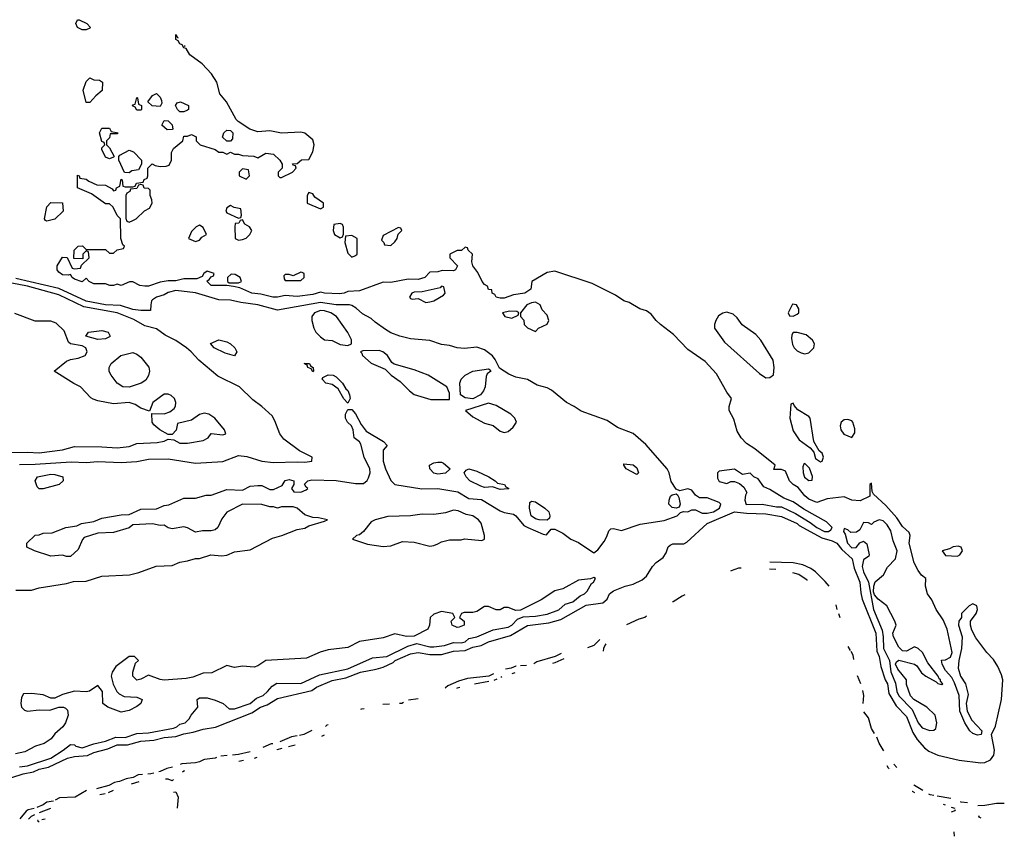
# Model space of a CAD drawing. Header units: inches. Extents: x 2348341 to 2479810, y 460419 to 613669.
# Tile 707 of 721: x 2474770 to 2479810, y 582229 to 586410. Entities that reach past the tile are written whole.
import ezdxf

# ---------------------------------------------------------------- set-up
doc = ezdxf.new("R2010")
doc.units = ezdxf.units.IN
doc.header["$MEASUREMENT"] = 0
doc.layers.add('C4578', color=7, linetype='Continuous')

msp = doc.modelspace()

# ---------------------------------------------------------------- linework, layer by layer
at = {"layer": 'C4578', "color": 2}
for points, elevation in [([(2475090, 586358), (2475066, 586370), (2475058, 586390), (2475066, 586410), (2475074, 586410), (2475114, 586390), (2475132, 586370), (2475130, 586366), (2475110, 586358)], 6), ([(2475110, 585986), (2475095.3, 586050), (2475110, 586094), (2475130, 586112), (2475150, 586102), (2475179.6, 586099.6), (2475194, 586090), (2475192.7, 586047.3), (2475159.6, 586020.4), (2475130, 585986)], 6), ([(2475370, 585946), (2475362, 585962), (2475348.4, 585968.4), (2475350, 585974), (2475362, 585978), (2475370, 586012), (2475374, 586010), (2475378, 585978), (2475394, 585970), (2475394, 585950), (2475390, 585946)], 6), ([(2475490, 585966), (2475448.4, 585968.4), (2475426, 585990), (2475450, 586022), (2475470, 586032), (2475490, 586014), (2475496.9, 585996.9), (2475498, 585982)], 6), ([(2475590, 585938), (2475578, 585950), (2475568, 585970), (2475576.4, 585983.6), (2475594, 585990), (2475634, 585970), (2475634, 585950), (2475630, 585946), (2475610, 585938)], 6), ([(2475525.6, 585845.6), (2475498, 585870), (2475510, 585894), (2475530, 585892), (2475551.1, 585871.1), (2475554, 585850), (2475550, 585848)], 6), ([(2475230, 585698), (2475210, 585706), (2475190, 585746), (2475190, 585754), (2475206, 585770), (2475202, 585782), (2475190, 585786), (2475178, 585830), (2475190, 585854), (2475230, 585854), (2475238, 585838), (2475274, 585830), (2475270, 585826), (2475234, 585826), (2475230, 585806), (2475214, 585790), (2475214, 585770), (2475230, 585754), (2475254, 585710), (2475250, 585706)], 6), ([(2475830, 585788), (2475808.4, 585808.4), (2475815.3, 585830), (2475830, 585844.7), (2475850, 585842), (2475862, 585830), (2475859.6, 585800.4), (2475850, 585788)], 6), ([(2475330, 585626), (2475307.3, 585627.3), (2475278, 585690), (2475278, 585710), (2475283.1, 585716.9), (2475330, 585742), (2475352.7, 585732.7), (2475394, 585690), (2475394, 585670), (2475378, 585642), (2475343.6, 585636.4)], 6), ([(2475910, 585646), (2475894, 585630), (2475894, 585610), (2475930, 585594), (2475946, 585610), (2475942, 585642)], 6), ([(2475390, 585566), (2475378, 585562), (2475370, 585546), (2475338, 585542), (2475334, 585530), (2475318, 585522), (2475314, 585510), (2475312.7, 585392.7), (2475318, 585378), (2475330, 585374), (2475350, 585382), (2475366, 585390), (2475409.1, 585430.9), (2475434.6, 585445.4), (2475448, 585470), (2475447.3, 585487.3), (2475438, 585510), (2475438, 585538), (2475430, 585546), (2475407.3, 585547.3), (2475402, 585562)], 6), ([(2476250, 585526), (2476242, 585510), (2476242, 585470), (2476310, 585442), (2476326, 585450), (2476326, 585470), (2476281.2, 585501.2), (2476270, 585518)], 6), ([(2474910, 585378), (2474902, 585382), (2474898, 585390), (2474908.4, 585451.6), (2474930, 585474), (2474990, 585472), (2474992, 585430), (2474950, 585389)], 6), ([(2475850, 585458), (2475830, 585446), (2475824.7, 585430), (2475830, 585422), (2475890, 585394), (2475902, 585398), (2475906, 585410), (2475902, 585442), (2475868, 585448)], 6), ([(2475690, 585358), (2475674, 585350), (2475650, 585326), (2475634, 585290), (2475670, 585274), (2475690, 585282), (2475703.1, 585296.9), (2475726, 585310), (2475710, 585346)], 6), ([(2475910, 585386), (2475898, 585382), (2475891.6, 585368.4), (2475874, 585366), (2475872, 585350), (2475874, 585290), (2475890, 585282), (2475910, 585284.7), (2475930, 585292), (2475948, 585310), (2475958, 585330), (2475946, 585350), (2475923.1, 585363.1)], 6), ([(2476410, 585366), (2476378, 585362), (2476374, 585330), (2476382, 585310), (2476410, 585294), (2476422, 585298), (2476427.3, 585312.7), (2476427.3, 585347.3), (2476422, 585362)], 6), ([(2476470, 585306), (2476438, 585302), (2476434, 585270), (2476450, 585214), (2476470, 585194), (2476490, 585202), (2476498, 585210), (2476498, 585290)], 6), ([(2476710, 585346), (2476630, 585306), (2476622, 585282), (2476634, 585270), (2476638, 585258), (2476670, 585254), (2476690, 585272), (2476702, 585290), (2476708, 585312), (2476726, 585330), (2476722, 585342)], 6), ([(2475852.7, 585107.3), (2475834, 585090), (2475834, 585070), (2475842, 585062), (2475890, 585062), (2475906, 585070), (2475898, 585090), (2475874, 585106)], 6), ([(2476210, 585118), (2476170, 585098), (2476150, 585106), (2476130, 585106), (2476122, 585098), (2476123.6, 585083.6), (2476130, 585074), (2476210, 585074), (2476226, 585090), (2476226, 585110), (2476216.4, 585116.4)], 6), ([(2476930, 585046), (2476922, 585038), (2476830, 585017.2), (2476790, 585014.5), (2476778, 585010), (2476766, 584990), (2476770, 584982), (2476779.6, 584979.6), (2476810, 584982), (2476850, 584962), (2476870, 584966), (2476890, 584971.3), (2476940.4, 584999.6), (2476948, 585010), (2476942, 585042)], 10), ([(2477410, 584964), (2477390, 584961.2), (2477366, 584950), (2477334, 584910), (2477334, 584890), (2477351.6, 584871.6), (2477352, 584850), (2477370, 584832), (2477410, 584814), (2477426, 584830), (2477470, 584852), (2477479, 584870), (2477470, 584898), (2477445.2, 584925.2), (2477434, 584950)], 10), ([(2478726, 584954), (2478704.7, 584910), (2478710, 584894), (2478730, 584892), (2478750, 584902), (2478758, 584910), (2478758, 584930), (2478746, 584950)], 6), ([(2476310, 584921.3), (2476278.8, 584910), (2476266, 584890), (2476266, 584870), (2476276, 584830), (2476286, 584810), (2476310, 584786), (2476330, 584771.3), (2476370, 584767.3), (2476410, 584747.7), (2476450, 584742.8), (2476468, 584750), (2476468.4, 584771.6), (2476450, 584808.7), (2476392.7, 584890), (2476362.7, 584910), (2476330, 584919.7)], 14), ([(2477277.2, 584917.2), (2477242, 584910), (2477254, 584890), (2477290, 584882), (2477322, 584898), (2477326, 584910), (2477315.3, 584915.3)], 10), ([(2478390, 584912.7), (2478370, 584907), (2478346.9, 584893.1), (2478333, 584870), (2478326.8, 584850), (2478326.8, 584830), (2478378.4, 584758.4), (2478558, 584598), (2478590, 584576), (2478610, 584578), (2478628.9, 584591.1), (2478632.3, 584630), (2478626.3, 584666.3), (2478564.5, 584770), (2478537.6, 584797.6), (2478468.2, 584848.2), (2478443.6, 584883.6), (2478422.9, 584902.9)], 6), ([(2475170, 584772.7), (2475109, 584790), (2475122, 584810), (2475190, 584819.5), (2475222.8, 584810), (2475232.7, 584790), (2475230, 584786), (2475210, 584777)], 14), ([(2478750, 584809), (2478730, 584808), (2478722.8, 584797.2), (2478721.4, 584778.6), (2478726.4, 584746.4), (2478734.8, 584730), (2478750, 584714.8), (2478770, 584704), (2478790, 584698.8), (2478810, 584704.7), (2478835.3, 584730), (2478839, 584750), (2478828.7, 584770), (2478796.5, 584796.5)], 6), ([(2475870, 584688.7), (2475822, 584702), (2475766, 584730), (2475747.3, 584752.7), (2475790, 584770.8), (2475830, 584761), (2475850, 584750.8), (2475871, 584730), (2475882, 584710)], 10), ([(2475330, 584529.5), (2475298, 584530), (2475269.5, 584549.5), (2475238, 584590), (2475229, 584609), (2475228.7, 584630), (2475238, 584650), (2475288, 584690), (2475350, 584706), (2475370, 584698), (2475390, 584682), (2475430.6, 584630.6), (2475434.8, 584610), (2475430, 584588), (2475415.2, 584564.8), (2475391.3, 584550)], 14), ([(2476610, 584715.6), (2476526, 584714), (2476514, 584710), (2476522, 584702), (2476524.7, 584690), (2476570, 584650.8), (2476640.7, 584620.7), (2476671, 584590), (2476718.4, 584558.4), (2476764.9, 584510), (2476790, 584490.6), (2476874.2, 584465.8), (2476970, 584466), (2476970, 584498), (2476957.2, 584530), (2476861.2, 584590), (2476790, 584617.6), (2476686.3, 584646.3), (2476675.1, 584655.1), (2476652.3, 584690), (2476628.7, 584710)], 14), ([(2476270, 584608), (2476262, 584622), (2476246, 584630), (2476242, 584642), (2476226, 584650), (2476254, 584650), (2476258, 584638), (2476272, 584630), (2476274, 584610)], 10), ([(2477090, 584468.7), (2477050, 584474), (2477026, 584490), (2477023.5, 584550), (2477029.7, 584570.3), (2477049.7, 584590.2), (2477090, 584610.4), (2477170, 584622), (2477178, 584618), (2477182, 584610), (2477162.8, 584597.2), (2477157.3, 584582.7), (2477153, 584530), (2477144.4, 584510), (2477128.2, 584490)], 10), ([(2476450, 584446), (2476429.1, 584469.1), (2476400.4, 584520.4), (2476370, 584542), (2476338, 584550), (2476318, 584570), (2476322, 584578), (2476349, 584591), (2476374, 584590), (2476390, 584582), (2476422, 584550), (2476439.6, 584519.6), (2476450, 584512), (2476458, 584490), (2476462, 584470)], 10), ([(2477170, 584446.6), (2477052, 584410), (2477090, 584377.3), (2477150, 584344.9), (2477193.2, 584333.2), (2477230, 584302.8), (2477250, 584296), (2477270, 584302), (2477296.5, 584323.5), (2477314, 584350), (2477304, 584370), (2477284, 584390), (2477210, 584435.1)], 14), ([(2478730, 584446), (2478718, 584442), (2478712, 584370), (2478730, 584304.7), (2478759.8, 584259.8), (2478817.3, 584217.3), (2478835.3, 584195.3), (2478844, 584164), (2478870, 584146), (2478878, 584150), (2478884, 584170), (2478877.2, 584190), (2478862.7, 584202.7), (2478836, 584250), (2478817.2, 584370), (2478810, 584379), (2478752.9, 584412.9), (2478734, 584434)], 6), ([(2479010, 584363.7), (2478990, 584360.9), (2478974.8, 584350), (2478970.7, 584330), (2478974, 584310), (2478988.4, 584288.4), (2479030, 584271.3), (2479045.2, 584294.8), (2479045.2, 584314.8), (2479034.5, 584350), (2479030, 584356)], 6), ([(2476910, 584084), (2476890, 584089.2), (2476869.2, 584110), (2476868, 584130), (2476890, 584141), (2476910, 584144.7), (2476930, 584144.7), (2476939.8, 584139.8), (2476974, 584110), (2476950, 584088.7)], 10), ([(2477230, 584004), (2477190, 584018), (2477150, 584015.3), (2477130, 584022), (2477074, 584050), (2477055.3, 584070), (2477046, 584090), (2477056.4, 584103.6), (2477069, 584111), (2477110, 584099.1), (2477171.3, 584070), (2477204.7, 584050), (2477216.9, 584036.9), (2477251.3, 584030), (2477258, 584018), (2477274, 584010), (2477270, 584008.7)], 10), ([(2477930, 584082), (2477875.3, 584110), (2477862, 584130), (2477863.1, 584136.9), (2477910, 584130.5), (2477930, 584116), (2477938, 584090)], 10), ([(2478428.9, 584108.9), (2478350, 584098), (2478342, 584090), (2478342, 584062), (2478350, 584046), (2478390, 584036), (2478410, 584046), (2478430, 584046), (2478455.3, 584035.3), (2478476.9, 584016.9), (2478492, 583990), (2478484.9, 583975.1), (2478481.6, 583950), (2478488.6, 583928.6), (2478570, 583929.1), (2478644.5, 583915.5), (2478670, 583916.3), (2478741.2, 583881.2), (2478816.3, 583836.3), (2478850.4, 583810), (2478890, 583789.3), (2478910, 583789.2), (2478922.5, 583797.5), (2478929.4, 583810), (2478900.1, 583840.1), (2478784.7, 583904.8), (2478730, 583942), (2478681.2, 583961.2), (2478610, 584005.2), (2478579, 584019), (2478550, 584059), (2478529, 584069), (2478510, 584088), (2478470, 584082)], 10), ([(2478790, 584138), (2478784.7, 584135.3), (2478779.6, 584120.4), (2478781, 584090), (2478788, 584068), (2478810, 584051.3), (2478827.3, 584052.7), (2478828.4, 584071.6), (2478813.2, 584113.2)], 6), ([(2474870, 584008), (2474859, 584019), (2474849, 584050), (2474862, 584070), (2474930, 584083), (2474950, 584082), (2474991.3, 584070), (2474992, 584050), (2474972, 584030), (2474890, 584008.7)], 10), ([(2477470, 583848), (2477429.1, 583849.1), (2477410, 583855.3), (2477389.2, 583869.2), (2477379, 583910), (2477382, 583938), (2477390, 583944.7), (2477410, 583941), (2477458, 583910), (2477478, 583890), (2477484.7, 583870), (2477482, 583858)], 10), ([(2478130, 583908.7), (2478110, 583913.2), (2478093.2, 583930), (2478094, 583950), (2478102, 583970), (2478110, 583978), (2478130, 583982), (2478138, 583978), (2478144.7, 583964.7), (2478151, 583930), (2478145.4, 583914.6)], 10), ([(2476990, 583899.3), (2476950, 583886), (2476890, 583876), (2476830, 583878), (2476770.5, 583869.5), (2476654, 583866), (2476590, 583849.2), (2476570, 583839), (2476530, 583789), (2476510, 583773.2), (2476494, 583770), (2476474, 583750), (2476550, 583724.9), (2476630, 583712.7), (2476670, 583717.1), (2476730, 583738), (2476790, 583735.5), (2476870, 583715.5), (2476890, 583717.3), (2476910, 583727.3), (2476930, 583737.3), (2476970, 583746.8), (2477030, 583747.7), (2477047.5, 583752.5), (2477136.5, 583743.5), (2477148.7, 583751.3), (2477149, 583770), (2477131.8, 583831.8), (2477119, 583850), (2477090, 583869.2), (2477056.5, 583876.5), (2477015.5, 583895.5)], 10), ([(2479170, 583848.7), (2479142, 583838), (2479130, 583826), (2479114.6, 583834.6), (2479090, 583835.3), (2479070, 583798), (2479054, 583786), (2479025.2, 583785.2), (2479010, 583798), (2478990, 583806), (2478986.8, 583790), (2478996, 583776), (2479007.6, 583730), (2479030, 583706.5), (2479052.5, 583707.5), (2479070, 583731), (2479090, 583741), (2479107.1, 583727.1), (2479118, 583670), (2479116, 583664), (2479090, 583645.2), (2479082.8, 583610), (2479090, 583583), (2479115.5, 583530), (2479140.7, 583390), (2479184.6, 583284.6), (2479190.3, 583250.3), (2479191.2, 583190), (2479223.1, 583130), (2479230, 583072), (2479253.8, 583013.8), (2479259.6, 582970), (2479270, 582948.8), (2479338.2, 582878.2), (2479370, 582810.7), (2479390, 582784.9), (2479428.4, 582771.6), (2479450, 582772), (2479459, 582781), (2479465.2, 582810), (2479456, 582850), (2479414, 582890), (2479348, 582930), (2479330, 582948), (2479310, 583006), (2479309, 583030), (2479265.8, 583085.8), (2479253.2, 583110), (2479258, 583122), (2479270, 583130.8), (2479350, 583110.8), (2479362.4, 583102.4), (2479386.5, 583066.5), (2479408.8, 583048.8), (2479460.7, 583020.7), (2479470, 583011.3), (2479490, 583006), (2479495.3, 583010), (2479483.1, 583023.1), (2479484, 583030), (2479476.2, 583036.2), (2479471.6, 583050), (2479418, 583118), (2479391.2, 583170), (2479370, 583191.5), (2479350, 583199.5), (2479310, 583178), (2479290, 583179.5), (2479270, 583198), (2479243.6, 583250), (2479239.5, 583270), (2479256, 583310), (2479249.5, 583330), (2479209.6, 583409.7), (2479163.8, 583443.8), (2479146.3, 583466.3), (2479141.2, 583481.2), (2479142, 583510), (2479150, 583531.3), (2479192.3, 583567.7), (2479212.9, 583607.1), (2479254, 583650), (2479261.2, 583690), (2479242, 583742), (2479230, 583794), (2479210, 583824), (2479190, 583844)], 10), ([(2479574.8, 583714.8), (2479548.2, 583711.8), (2479530, 583701.2), (2479492, 583690), (2479510, 583666.8), (2479570, 583664), (2479582, 583670), (2479596, 583690), (2479589.1, 583709.1)], 6)]:
    msp.add_lwpolyline(points, close=True, dxfattribs=dict(at, elevation=elevation))
for points, elevation in [([(2474730.6, 582530.6), (2474788.7, 582550), (2474841.1, 582558.9), (2474870, 582572.3), (2474917.5, 582582.5), (2475015.3, 582630), (2475050, 582638.7), (2475117.1, 582642.9), (2475150, 582658), (2475222, 582678), (2475270, 582696.9), (2475322.2, 582697.7), (2475390, 582716.9), (2475457.7, 582722.3), (2475510, 582735.8), (2475570, 582739.5), (2475610, 582754.3), (2475657.7, 582762.3), (2475710, 582778.4), (2475771.8, 582788.2), (2475958, 582862), (2476003.7, 582890), (2476037.4, 582902.6), (2476090, 582935.5), (2476264.9, 582975.1), (2476290, 582992.2), (2476370, 583027.7), (2476440.1, 583039.9), (2476515.3, 583070), (2476595.8, 583084.2), (2476630, 583095.3), (2476681.4, 583118.6), (2476692.7, 583130), (2476770, 583163.1), (2476810, 583170.2), (2476870, 583159.6), (2476930, 583159.6), (2476990, 583176.9), (2477050, 583180.3), (2477090, 583198), (2477133.1, 583206.9), (2477170, 583225.5), (2477282, 583258), (2477370, 583308), (2477478.2, 583321.8), (2477540.5, 583339.5), (2477670, 583412.9), (2477755.1, 583424.9), (2477776.8, 583443.2), (2477790, 583470.4), (2477810, 583485.5), (2477868.7, 583510), (2477910, 583519.5), (2477957.2, 583542.7), (2477978.8, 583561.2), (2478009.7, 583610), (2478028.9, 583631.1), (2478063.3, 583656.7), (2478079.6, 583680.4), (2478090, 583711.3), (2478100.2, 583719.8), (2478113.6, 583726.4), (2478170, 583727.3), (2478185.1, 583734.9), (2478290, 583830.3), (2478430, 583890.5), (2478490, 583883.1), (2478590, 583880.9), (2478670, 583866.4), (2478750, 583831.3), (2478760.9, 583820.9), (2478876.9, 583756.9), (2478930, 583742), (2478952.2, 583730), (2478978, 583698), (2479031.8, 583650), (2479042.2, 583602.2), (2479071.1, 583530), (2479075.3, 583475.3), (2479083.2, 583443.2), (2479151.9, 583270), (2479157.1, 583177.1), (2479170.2, 583150), (2479179, 583099), (2479201.1, 583030), (2479212.1, 583010), (2479219.6, 582959.6), (2479256.5, 582896.5), (2479310, 582843), (2479341.6, 582761.6), (2479364.6, 582724.6), (2479402.3, 582682.3), (2479424.6, 582664.6), (2479470, 582645.5), (2479578.8, 582618.8), (2479690, 582604.9), (2479710, 582607.7), (2479739.1, 582620.9), (2479756.1, 582643.9), (2479759.6, 582670), (2479744, 582750), (2479766, 582794), (2479796.2, 582930), (2479802.6, 583030), (2479796.6, 583056.6), (2479778, 583098), (2479754.2, 583134.1), (2479720.9, 583170), (2479664.8, 583244.8), (2479644.5, 583284.5), (2479637.2, 583310), (2479637.2, 583330), (2479666, 583370), (2479672.7, 583390), (2479669, 583409), (2479650, 583419), (2479630, 583409), (2479591.3, 583370), (2479591.3, 583350), (2479578, 583330), (2479576, 583310), (2479594.8, 583250), (2479590.6, 583190), (2479577.1, 583130), (2479573.7, 583090), (2479586, 583050), (2479611.6, 583010), (2479625.5, 582954.5), (2479615.3, 582910), (2479619.5, 582870), (2479643.6, 582823.6), (2479694.8, 582770), (2479691.3, 582750), (2479672.5, 582747.5), (2479650, 582756.2), (2479634.5, 582770), (2479607.6, 582810), (2479582.9, 582870), (2479579.6, 582950), (2479555.8, 583015.8), (2479542.2, 583042.3), (2479510, 583078.4), (2479492.7, 583110), (2479489.2, 583130.8), (2479510, 583133.4), (2479534.2, 583145.8), (2479543.7, 583170), (2479518.4, 583290), (2479497.2, 583337.2), (2479462, 583390), (2479439.7, 583439.7), (2479417, 583470), (2479407.3, 583510), (2479409, 583550), (2479386.7, 583566.7), (2479369.6, 583590), (2479349.6, 583630), (2479323, 583730), (2479329, 583770), (2479324, 583784), (2479290, 583816), (2479260.1, 583860.1), (2479203.6, 583923.6), (2479140.2, 583980.2), (2479134, 583994), (2479130, 584038), (2479122, 584030), (2479122, 583970), (2479072.8, 583947.2), (2479030, 583949.4), (2478990, 583966.6), (2478903.8, 583956.2), (2478850, 583938), (2478810, 583955.1), (2478790, 583972.7), (2478755.3, 584015.3), (2478728.7, 584030), (2478710, 584048.7), (2478690, 584098), (2478670, 584108), (2478630, 584108), (2478638, 584130), (2478533.1, 584213.1), (2478490, 584239.5), (2478462.7, 584270), (2478443.3, 584303.3), (2478425.6, 584365.6), (2478402, 584410), (2478402, 584430), (2478413.2, 584470), (2478390, 584502.7), (2478336.9, 584596.9), (2478279.4, 584659.4), (2478190, 584721.3), (2478117.7, 584797.7), (2478050, 584849.6), (2478027.6, 584870), (2478003, 584903), (2477979.1, 584919.1), (2477944, 584930), (2477890, 584962.7), (2477862, 584970), (2477820.1, 585000.1), (2477700.1, 585060.1), (2477510, 585122), (2477470, 585116), (2477392, 585070), (2477387.3, 585030), (2477356, 585010), (2477298.8, 585001.2), (2477250, 584985.1), (2477230, 584983.7), (2477210, 584989.3), (2477203.1, 585003.1), (2477188.7, 585010), (2477187.3, 585027.3), (2477170, 585028.7), (2477165.2, 585045.2), (2477150, 585054), (2477137.2, 585070), (2477115.9, 585115.9), (2477089.2, 585150), (2477084, 585170), (2477088, 585210), (2477066, 585230), (2477062, 585242), (2477050, 585246), (2477031.3, 585228.7), (2477010, 585228.7), (2476972, 585210), (2476972, 585190), (2477010.8, 585150), (2477001, 585130), (2476990, 585125.1), (2476933.4, 585126.6), (2476910, 585119), (2476870, 585118), (2476844.7, 585090), (2476810, 585080.7), (2476758, 585082), (2476670, 585065.2), (2476630, 585067), (2476510, 585021.2), (2476450, 585019), (2476432, 585010), (2476407.2, 585007.2), (2476330.4, 585009.6), (2476310, 585015.3), (2476270, 585003.7), (2476190, 584993.2), (2476130, 584998), (2476090, 584989.5), (2476066, 584990), (2476004.5, 585004.5), (2475958, 585010), (2475896.4, 585036.4), (2475864, 585044), (2475830, 585049.3), (2475750, 585049.6), (2475728.4, 585071.6), (2475740.4, 585079.6), (2475750, 585094), (2475762, 585098), (2475766, 585110), (2475730, 585122), (2475712, 585110), (2475704.7, 585095.3), (2475677.3, 585082.7), (2475610, 585083.7), (2475570, 585073.2), (2475530, 585073.2), (2475490, 585067), (2475430, 585046.6), (2475410, 585045.2), (2475386, 585050), (2475350, 585068), (2475332.7, 585067.3), (2475290, 585049), (2475270, 585055.3), (2475250, 585048.7), (2475231.1, 585048.9), (2475210, 585058), (2475150, 585058), (2475126, 585070), (2475110, 585086), (2475090, 585068.7), (2475050, 585082), (2475038, 585090), (2475030, 585106), (2475018, 585102), (2474990, 585104), (2474970, 585118), (2474962, 585130), (2474962, 585150), (2474990, 585194), (2475012.7, 585192.7), (2475038, 585138), (2475050, 585134), (2475082, 585138), (2475087.3, 585152.7), (2475126, 585190), (2475122, 585222), (2475110, 585226), (2475094, 585210), (2475094, 585186), (2475047.3, 585187.3), (2475048.7, 585230), (2475070, 585251.3), (2475091.6, 585251.6), (2475110, 585234), (2475210, 585234), (2475230, 585214), (2475250, 585214), (2475268.4, 585231.6), (2475302, 585238), (2475306, 585250), (2475298, 585258), (2475288.7, 585290), (2475286, 585390), (2475268.4, 585408.4), (2475248, 585450), (2475230, 585468), (2475210, 585468), (2475138, 585518), (2475066, 585550), (2475066, 585614), (2475074, 585610), (2475078, 585598), (2475110, 585594), (2475123.6, 585583.6), (2475165.4, 585565.4), (2475210, 585562), (2475243.6, 585543.6), (2475250, 585534), (2475262, 585538), (2475266, 585550), (2475282, 585558), (2475290, 585594), (2475294, 585590), (2475298, 585558), (2475310, 585554), (2475350, 585554), (2475362, 585558), (2475367.3, 585572.7), (2475402, 585578), (2475407.3, 585592.7), (2475422, 585598), (2475426, 585610), (2475426, 585650), (2475448, 585672), (2475463.6, 585663.6), (2475490, 585658), (2475520.4, 585659.6), (2475534.6, 585665.4), (2475548, 585690), (2475548, 585730), (2475558, 585750), (2475606, 585790), (2475610, 585814), (2475630, 585814), (2475650, 585822), (2475674, 585810), (2475674, 585790), (2475694, 585770), (2475770, 585744.7), (2475790, 585732), (2475810, 585732), (2475830, 585722), (2475850, 585732), (2475870, 585722), (2475890, 585722), (2475910, 585714), (2475968, 585712), (2475990, 585702), (2476030, 585726), (2476070, 585721), (2476102, 585690), (2476114, 585670), (2476114, 585650), (2476094, 585630), (2476094, 585610), (2476102, 585602), (2476110, 585602), (2476166, 585630), (2476186, 585650), (2476182, 585662), (2476170, 585666), (2476167.3, 585672.7), (2476190, 585674), (2476212, 585692), (2476250, 585694), (2476270, 585734), (2476277.2, 585770), (2476270, 585795.3), (2476230, 585829), (2476210, 585834), (2476110, 585829.2), (2476050, 585841.2), (2475990, 585835.3), (2475949.1, 585849.1), (2475888.9, 585888.9), (2475879, 585899), (2475828.7, 585990), (2475794, 586030), (2475779.3, 586090), (2475752.1, 586132.1), (2475704.7, 586184.7), (2475642, 586230), (2475622, 586262), (2475610, 586266), (2475602, 586282), (2475590, 586286), (2475582, 586302), (2475568.9, 586308.9), (2475570, 586334), (2475578, 586318), (2475581.8, 586316.7)], 6), ([(2475613.1, 586278.5), (2475614, 586274), (2475617.4, 586273.9)], 6), ([(2474770, 584133.1), (2474850, 584134.3), (2475033.1, 584146.9), (2475110, 584143.7), (2475170, 584148.7), (2475290, 584142.6), (2475370, 584148.9), (2475430, 584159.5), (2475530, 584162.6), (2475670, 584139.3), (2475810, 584148.9), (2475890, 584179.5), (2475933.4, 584173.4), (2476009.4, 584150.6), (2476070, 584143.1), (2476190, 584147.3), (2476230, 584144), (2476266, 584150), (2476268, 584170), (2476203.2, 584203.2), (2476122.9, 584262.9), (2476102.7, 584290), (2476077, 584357), (2476062, 584382), (2476009, 584430), (2475963.5, 584463.5), (2475895.1, 584530), (2475785.2, 584585.2), (2475686.4, 584666.4), (2475647.8, 584710), (2475623.6, 584730), (2475570, 584768.2), (2475515.2, 584795.2), (2475470, 584827), (2475410, 584842.4), (2475354.6, 584874.6), (2475270, 584908.5), (2475099.3, 584939.3), (2474970, 585001.1), (2474810, 585045.8), (2474730, 585061.5)], 14), ([(2474750, 583488.8), (2474831.1, 583488.9), (2474870, 583501.1), (2475010, 583523.1), (2475046.5, 583533.5), (2475110, 583535.8), (2475190, 583561.3), (2475332.7, 583567.3), (2475380.8, 583579.2), (2475468, 583612), (2475550, 583615.5), (2475590, 583633.4), (2475630, 583638.8), (2475670, 583651), (2475690, 583651), (2475749.3, 583670.7), (2475805.5, 583665.5), (2475830, 583668.2), (2475870, 583686), (2475950, 583695.5), (2476065.1, 583754.9), (2476111.5, 583768.5), (2476190, 583800.7), (2476230, 583807.7), (2476250, 583818.8), (2476330, 583842), (2476346, 583850), (2476300.4, 583860.4), (2476270, 583862), (2476230, 583875.3), (2476190, 583908.7), (2476170, 583915.3), (2476110, 583915.3), (2476090, 583908.7), (2476070, 583915.3), (2476050, 583915.3), (2476010, 583928.7), (2475910, 583929.2), (2475830.5, 583889.5), (2475805.2, 583854.8), (2475784.7, 583810), (2475770, 583799), (2475750, 583794), (2475706, 583794), (2475670, 583786), (2475628.9, 583808.9), (2475610, 583814), (2475550, 583804), (2475530, 583808.7), (2475510, 583822), (2475490, 583821.2), (2475450, 583829), (2475350, 583824), (2475330, 583809.2), (2475250, 583785.2), (2475170, 583781.2), (2475101, 583759), (2475091, 583749), (2475070, 583698), (2475030, 583662), (2475010, 583662), (2474990, 583668.7), (2474930, 583664), (2474846, 583690), (2474806, 583710), (2474806, 583730), (2474850, 583771.3), (2474870, 583772), (2474890, 583782), (2474936.4, 583783.6), (2475006, 583810), (2475062, 583818), (2475086, 583830), (2475150, 583841), (2475190, 583858.8), (2475290, 583874.8), (2475330, 583876), (2475390, 583904), (2475470, 583906), (2475510, 583922.8), (2475532.9, 583927.1), (2475610, 583961), (2475670, 583961), (2475724.7, 583975.3), (2475750, 583976), (2475830, 584004.7), (2475910, 584002), (2475950, 584022), (2475990, 584024.7), (2476010, 584024.7), (2476050, 584004.7), (2476070, 584004.7), (2476114, 584026), (2476129.1, 584050.9), (2476150, 584056), (2476174, 584050), (2476174, 584030), (2476162, 584010), (2476172.7, 583992.7), (2476210, 583992), (2476236.4, 584003.6), (2476246, 584010), (2476236.4, 584016.4), (2476227.3, 584032.7), (2476246, 584050), (2476266.3, 584053.7), (2476390, 584050.4), (2476490, 584035.3), (2476530, 584036.3), (2476549.6, 584050.4), (2476556.3, 584063.7), (2476563.6, 584090), (2476562.9, 584110), (2476533.6, 584170), (2476517.2, 584237.2), (2476509.2, 584249.2), (2476482, 584270), (2476478, 584310), (2476468.7, 584330), (2476448.7, 584350), (2476438, 584370), (2476438, 584390), (2476450, 584414), (2476470, 584414), (2476490, 584392), (2476518, 584338), (2476544, 584304), (2476632, 584250), (2476652, 584230), (2476630, 584206), (2476630.7, 584150), (2476642, 584110), (2476670.4, 584050.4), (2476690, 584030.7), (2476828.1, 584008.1), (2476910, 584010.7), (2477013.4, 583993.4), (2477070, 583959.3), (2477134, 583954), (2477230, 583894.9), (2477250, 583886.4), (2477298.8, 583878.8), (2477310.6, 583870.6), (2477350, 583821), (2477372, 583810), (2477450, 583776), (2477467.3, 583772.7), (2477490, 583802), (2477510, 583802), (2477550, 583781), (2477592, 583750), (2477630, 583734), (2477710, 583681), (2477730, 583696), (2477761.5, 583738.5), (2477776.1, 583763.9), (2477786, 583794), (2477796.6, 583803.4), (2477810, 583806), (2477850, 583794.9), (2477947.1, 583827.1), (2478070, 583845.3), (2478135.3, 583870), (2478152.9, 583887.1), (2478168.4, 583891.6), (2478190, 583891.3), (2478210, 583901), (2478230, 583901), (2478264.4, 583884.4), (2478290, 583883.1), (2478321.2, 583890), (2478352.3, 583910), (2478359, 583930), (2478350, 583939), (2478290, 583962), (2478250, 583962), (2478230, 583975.3), (2478210, 584002), (2478190, 584008.7), (2478150, 583998), (2478130, 584006), (2478105.2, 584045.2), (2478095.1, 584090), (2478083.7, 584110), (2477975.5, 584235.6), (2477910.8, 584290.8), (2477830, 584322.4), (2477777.4, 584357.4), (2477645.1, 584405.1), (2477609.2, 584430), (2477569.7, 584449.7), (2477492.9, 584512.9), (2477470, 584525.7), (2477419.5, 584539.5), (2477370, 584567.3), (2477310, 584579.3), (2477274.5, 584594.5), (2477225.6, 584625.6), (2477204, 584670), (2477190, 584688.7), (2477150, 584719.3), (2477110, 584734), (2477047.2, 584727.2), (2477010, 584729.5), (2476970, 584742), (2476930, 584747), (2476870, 584767), (2476770, 584777), (2476715.3, 584790), (2476670, 584807), (2476643.3, 584823.3), (2476590, 584860.9), (2476570, 584880.9), (2476524.2, 584904.2), (2476492.2, 584932.3), (2476470, 584947.3), (2476458, 584950), (2476390, 584949.8), (2476310, 584961.5), (2476090, 584922.4), (2475990, 584950.8), (2475902.6, 584962.6), (2475850, 584974.7), (2475790, 584975.6), (2475670, 585012.1), (2475570, 585023.5), (2475530, 585013.7), (2475510, 585001.6), (2475470, 584989.4), (2475450, 584975.1), (2475444.9, 584970), (2475440.7, 584950), (2475439.6, 584920.4), (2475390, 584920.7), (2475350, 584926.9), (2475287, 584947), (2475210, 584950.9), (2475110, 584969.8), (2474970, 585033.8), (2474750, 585084.9)], 10), ([(2474710, 584193.4), (2474810, 584196.4), (2474870, 584192.4), (2474990, 584208.4), (2475050, 584224.9), (2475190, 584224), (2475270, 584217.3), (2475330, 584224.9), (2475370, 584241), (2475474.5, 584245.5), (2475510, 584252), (2475530, 584262), (2475559.6, 584259.6), (2475590, 584242.8), (2475630, 584242.8), (2475710, 584256), (2475735.3, 584270), (2475750, 584292), (2475810, 584284.7), (2475826, 584290), (2475818, 584310), (2475768.7, 584370), (2475738, 584390), (2475715.1, 584395.1), (2475690, 584389.2), (2475650, 584359), (2475578, 584342), (2475571.3, 584308.7), (2475550, 584286), (2475530, 584286), (2475488, 584310), (2475456.4, 584336.4), (2475448.7, 584348.7), (2475446, 584394), (2475510, 584392), (2475538, 584402), (2475560.4, 584419.6), (2475568.4, 584431.6), (2475568.7, 584450), (2475562, 584470), (2475545.6, 584485.6), (2475530, 584493.2), (2475510, 584493.2), (2475452, 584450), (2475434, 584406), (2475390, 584421.2), (2475360.7, 584440.7), (2475330, 584449.6), (2475250, 584443.6), (2475170, 584458), (2475146.8, 584466.8), (2475134.5, 584474.5), (2475082, 584530), (2475046.8, 584546.8), (2474946, 584610), (2475010, 584661), (2475029.5, 584670.5), (2475070, 584677.1), (2475105.2, 584690), (2475115.6, 584710), (2475109.5, 584730), (2475090, 584739.8), (2475030.9, 584750.9), (2475019.7, 584759.7), (2474997.7, 584817.7), (2474957.1, 584857.1), (2474930, 584867.3), (2474850, 584867.3), (2474745.6, 584905.6)], 18), ([(2478463.4, 583602.2), (2478450, 583601.4), (2478411.6, 583588.4), (2478408.7, 583586.1)], 6), ([(2478641.2, 583594.9), (2478608.2, 583597)], 10), ([(2478913, 583509.1), (2478893.6, 583533.6), (2478843.8, 583583.8), (2478820.1, 583600.1), (2478778.9, 583618.9), (2478730, 583629.7), (2478610, 583633.3)], 6), ([(2474770, 582585), (2474810, 582590.2), (2474929.6, 582630), (2474993.6, 582670), (2475030, 582699.1), (2475050, 582697.3), (2475057.3, 582690), (2475090, 582681.8), (2475150, 582702.8), (2475210, 582715.8), (2475263, 582737), (2475310, 582735.2), (2475370, 582754.9), (2475430, 582759.3), (2475557.5, 582782.5), (2475574.5, 582790), (2475590, 582803.8), (2475618, 582810), (2475638, 582830), (2475648, 582850), (2475682, 582890), (2475678, 582930), (2475690, 582938), (2475730, 582938.8), (2475770, 582926.8), (2475811.3, 582910), (2475842.5, 582882.5), (2475870, 582882.4), (2475949.2, 582910), (2475982.7, 582937.3), (2476016, 582950), (2476039.5, 582970), (2476062, 582998), (2476086.2, 583013.8), (2476210, 583012.4), (2476304.6, 583055.4), (2476450, 583086.5), (2476577, 583143), (2476650, 583149.2), (2476757.5, 583202.5), (2476803.3, 583216.7), (2476870, 583200.2), (2476890, 583199.7), (2476945.4, 583205.4), (2476990, 583220.7), (2477030, 583219.3), (2477050, 583224.2), (2477070, 583242), (2477110, 583250.6), (2477194.1, 583285.9), (2477270, 583300.7), (2477289.6, 583310), (2477318.7, 583341.3), (2477347, 583353), (2477410, 583356.5), (2477470, 583366.9), (2477530, 583388.9), (2477562.7, 583417.3), (2477601.2, 583430), (2477639.1, 583460.9), (2477662, 583470), (2477675.5, 583484.5), (2477697.2, 583522.8), (2477708, 583530), (2477718, 583550), (2477710, 583554), (2477692.7, 583547.3), (2477630, 583541.2), (2477550, 583496), (2477510, 583486), (2477439.9, 583440.1), (2477333.2, 583386.8), (2477310, 583385.2), (2477270, 583401.2), (2477250, 583401.2), (2477230, 583389.2), (2477210, 583389), (2477170, 583405.1), (2477150, 583405.1), (2477110, 583380.9), (2477090, 583375.1), (2477045.2, 583374.8), (2477032, 583370), (2477022, 583350), (2477044.7, 583330), (2477044.7, 583310), (2477019.9, 583300.1), (2477010, 583298), (2476984, 583310), (2476979, 583330), (2476998, 583350), (2476988, 583370), (2476930, 583380.9), (2476890, 583366), (2476870.8, 583350), (2476867.3, 583310), (2476858.8, 583290), (2476790, 583254.5), (2476750, 583252), (2476690, 583266.6), (2476630, 583245.1), (2476510, 583226.6), (2476450, 583196.2), (2476350, 583183.6), (2476308.5, 583171.5), (2476238, 583142), (2476030, 583129.4), (2475990, 583102.7), (2475970, 583095.1), (2475910, 583100.9), (2475870, 583094), (2475830, 583104), (2475753.7, 583066.3), (2475710, 583064.5), (2475656.1, 583043.9), (2475623.1, 583036.9), (2475509.5, 583029.5), (2475490, 583032.3), (2475430, 583054), (2475390, 583034), (2475370, 583029.2), (2475349.5, 583049.5), (2475349.4, 583070), (2475363.7, 583116.3), (2475378, 583130), (2475358, 583150), (2475330, 583149.3), (2475261.8, 583098.2), (2475243, 583070), (2475238, 583050), (2475248, 583008), (2475267.3, 582970), (2475278.8, 582958.8), (2475305.8, 582945.8), (2475370, 582942), (2475398, 582930), (2475391, 582910), (2475370, 582893.2), (2475330, 582873.2), (2475290, 582865.2), (2475222, 582890), (2475195.3, 582910), (2475194, 582970), (2475170, 583002), (2475126.8, 582973.2), (2475110, 582969.2), (2475050, 582972.7), (2474990, 582956), (2474950, 582936), (2474930, 582936), (2474890, 582953.2), (2474830, 582961.2), (2474790, 582959), (2474779.8, 582940.2), (2474776.3, 582910), (2474778.8, 582890), (2474794.4, 582874.4), (2474810, 582870.8), (2474870, 582877.3), (2474924.7, 582875.3), (2474970, 582891), (2474994, 582890), (2475005.4, 582885.4), (2475014.8, 582874.8), (2475018, 582850), (2475004.7, 582810), (2474990.7, 582789.3), (2474950, 582754), (2474931.7, 582728.3), (2474895.6, 582704.4), (2474851, 582690), (2474797.4, 582662.6), (2474748.5, 582651.5)], 10), ([(2478801.5, 583539.1), (2478800.5, 583540.5), (2478759, 583570), (2478727.6, 583578.4)], 10), ([(2478174.5, 583465.1), (2478160.5, 583459.5), (2478114.9, 583430), (2478112.4, 583428.9)], 6), ([(2478955, 583390.4), (2478949.6, 583414.2)], 6), ([(2477979.1, 583356.7), (2477970.4, 583350), (2477939.1, 583340.9), (2477876.7, 583312.7)], 6), ([(2478969.5, 583348.1), (2478962.7, 583367.8)], 6), ([(2477739.3, 583237.1), (2477710, 583206.3), (2477677.2, 583194.6)], 6), ([(2477770.5, 583214.4), (2477766.4, 583210), (2477757.8, 583190), (2477757.6, 583177.1)], 10), ([(2479023.1, 583181), (2479011.7, 583201.1)], 6), ([(2477542.5, 583165.2), (2477510.5, 583150), (2477418, 583122), (2477401.8, 583112.7)], 6), ([(2477556.1, 583137.2), (2477510, 583117), (2477497.5, 583113.5)], 10), ([(2479040.3, 583134.9), (2479036.9, 583156.9), (2479026.5, 583175)], 6), ([(2477310.9, 583099.8), (2477310, 583099.7), (2477286, 583090), (2477257.4, 583084.9)], 6), ([(2477363.9, 583103.9), (2477333.6, 583101.6)], 6), ([(2477195.6, 583061.4), (2477171.3, 583050), (2477062.9, 583037.1), (2477016, 583024), (2476961.1, 582998.9), (2476950, 582989), (2476947.4, 582988)], 6), ([(2477238.2, 583045.1), (2477232.9, 583042.6)], 10), ([(2477305.2, 583066.2), (2477288.6, 583061.5)], 10), ([(2479075.6, 583009.6), (2479059.2, 583050.3)], 6), ([(2477023.7, 582991.9), (2477010, 582987.5), (2477006.5, 582985.8)], 10), ([(2477172.2, 583021.1), (2477099, 583008.6)], 10), ([(2477213.2, 583033.4), (2477197.7, 583026.2)], 10), ([(2479087, 582909.4), (2479091.6, 582950), (2479086.6, 582975)], 6), ([(2476663, 582906), (2476629.2, 582903.8)], 6), ([(2476735, 582915.1), (2476726, 582910), (2476713.6, 582909.2)], 6), ([(2476809.5, 582933.5), (2476760.1, 582926.7)], 6), ([(2476532.9, 582882.6), (2476519.5, 582880.5), (2476515.2, 582878.7)], 6), ([(2479146.1, 582756.1), (2479130, 582782), (2479115.3, 582835.3), (2479091.9, 582867.2)], 6), ([(2476348.7, 582800.8), (2476341.8, 582798.2), (2476335.1, 582792.2)], 6), ([(2476190.6, 582744.2), (2476160.9, 582739.1), (2476101.5, 582712.5)], 6), ([(2476266.3, 582771.5), (2476224.7, 582750), (2476201.7, 582746.1)], 6), ([(2476329.5, 582746.4), (2476314.3, 582739.6)], 10), ([(2479192.9, 582667.4), (2479190, 582671.6), (2479170, 582705.6), (2479158, 582736.8)], 6), ([(2476065.6, 582703.6), (2476058, 582702), (2476014.5, 582684.2)], 6), ([(2476180.7, 582695.7), (2476146.2, 582687.2)], 10), ([(2475831.5, 582642.7), (2475799.9, 582640.1), (2475799.5, 582640)], 6), ([(2475950.8, 582661.6), (2475890, 582647.6), (2475860.3, 582645.1)], 6), ([(2475984, 582633.4), (2475971, 582628.5)], 10), ([(2476111.5, 582678.7), (2476087.3, 582672.7), (2476087, 582672.7)], 10), ([(2475552.5, 582583.1), (2475522.8, 582577.2), (2475490, 582560.7), (2475481.7, 582558.8)], 6), ([(2475778.2, 582632.4), (2475771.3, 582630), (2475716.7, 582623.3), (2475710.5, 582620.1), (2475690.7, 582610), (2475670, 582605.7), (2475599.5, 582600.5), (2475592.2, 582597.1)], 6), ([(2475916.5, 582617.3), (2475891.9, 582612.3)], 10), ([(2479220.7, 582575.5), (2479218.3, 582578.3), (2479210.8, 582589.3)], 10), ([(2479259.6, 582581.4), (2479244.1, 582598.2)], 6), ([(2475398.9, 582545.6), (2475376.7, 582543.3), (2475350.7, 582530), (2475315.8, 582524.2), (2475281, 582510), (2475271, 582508.2), (2475270.7, 582508.1), (2475254.8, 582505.2), (2475226, 582490), (2475163.8, 582471.7)], 6), ([(2475457, 582553.3), (2475442, 582550), (2475425.6, 582548.3)], 6), ([(2475613.1, 582564.2), (2475610, 582563.4), (2475603.9, 582558.4)], 10), ([(2475380.4, 582508.9), (2475341, 582496.6)], 10), ([(2475557, 582519.8), (2475550, 582514), (2475530, 582521.1), (2475517.2, 582521.5)], 10), ([(2479393.5, 582464.1), (2479350, 582489.8), (2479347, 582493.4)], 6), ([(2475112.3, 582463.3), (2475054.8, 582430), (2474974.4, 582425.6), (2474952.1, 582413.9)], 6), ([(2475207.4, 582446.5), (2475181.2, 582441.5)], 10), ([(2475247.9, 582463.1), (2475223, 582452.1)], 10), ([(2475557.7, 582455.8), (2475570, 582457.3), (2475581.3, 582430), (2475575.9, 582373.4)], 10), ([(2479352.5, 582451.4), (2479339.6, 582459.3), (2479339.4, 582459.4)], 10), ([(2479449.4, 582438.8), (2479430, 582442.4), (2479424.8, 582445.5)], 6), ([(2479537, 582422.2), (2479467.4, 582435.4)], 6), ([(2474943, 582409.7), (2474910, 582404.2), (2474890.5, 582390), (2474858, 582376.1)], 6), ([(2479509.6, 582388), (2479499.5, 582391.5)], 10), ([(2479621.2, 582400.3), (2479590, 582404.1), (2479586.5, 582405.5)], 6), ([(2479810.3, 582397.2), (2479810, 582397.3), (2479770, 582397.3), (2479710, 582386.3), (2479674.7, 582386.2)], 6), ([(2474843.9, 582371.5), (2474814.4, 582365.6), (2474802.6, 582357.4), (2474770.9, 582319)], 6), ([(2474846.5, 582338.7), (2474828.7, 582331.3), (2474815.9, 582316.5)], 10), ([(2474927.2, 582372.3), (2474870.5, 582348.7)], 10), ([(2479558.2, 582371), (2479540.1, 582377.3)], 10), ([(2479540.3, 582355.3), (2479558.6, 582361.4), (2479560, 582366.1)], 10), ([(2479681.7, 582332.8), (2479676, 582330), (2479691, 582323.7)], 10), ([(2474864.6, 582310.5), (2474862, 582310), (2474865.4, 582305.4), (2474869.2, 582305.1)], 14), ([(2474900, 582317), (2474883.9, 582314)], 14), ([(2479554.7, 582229.3), (2479555.3, 582230), (2479553.2, 582250), (2479552.3, 582250.9)], 10)]:
    msp.add_lwpolyline(points, dxfattribs=dict(at, elevation=elevation))

doc.saveas('drawing.dxf')
